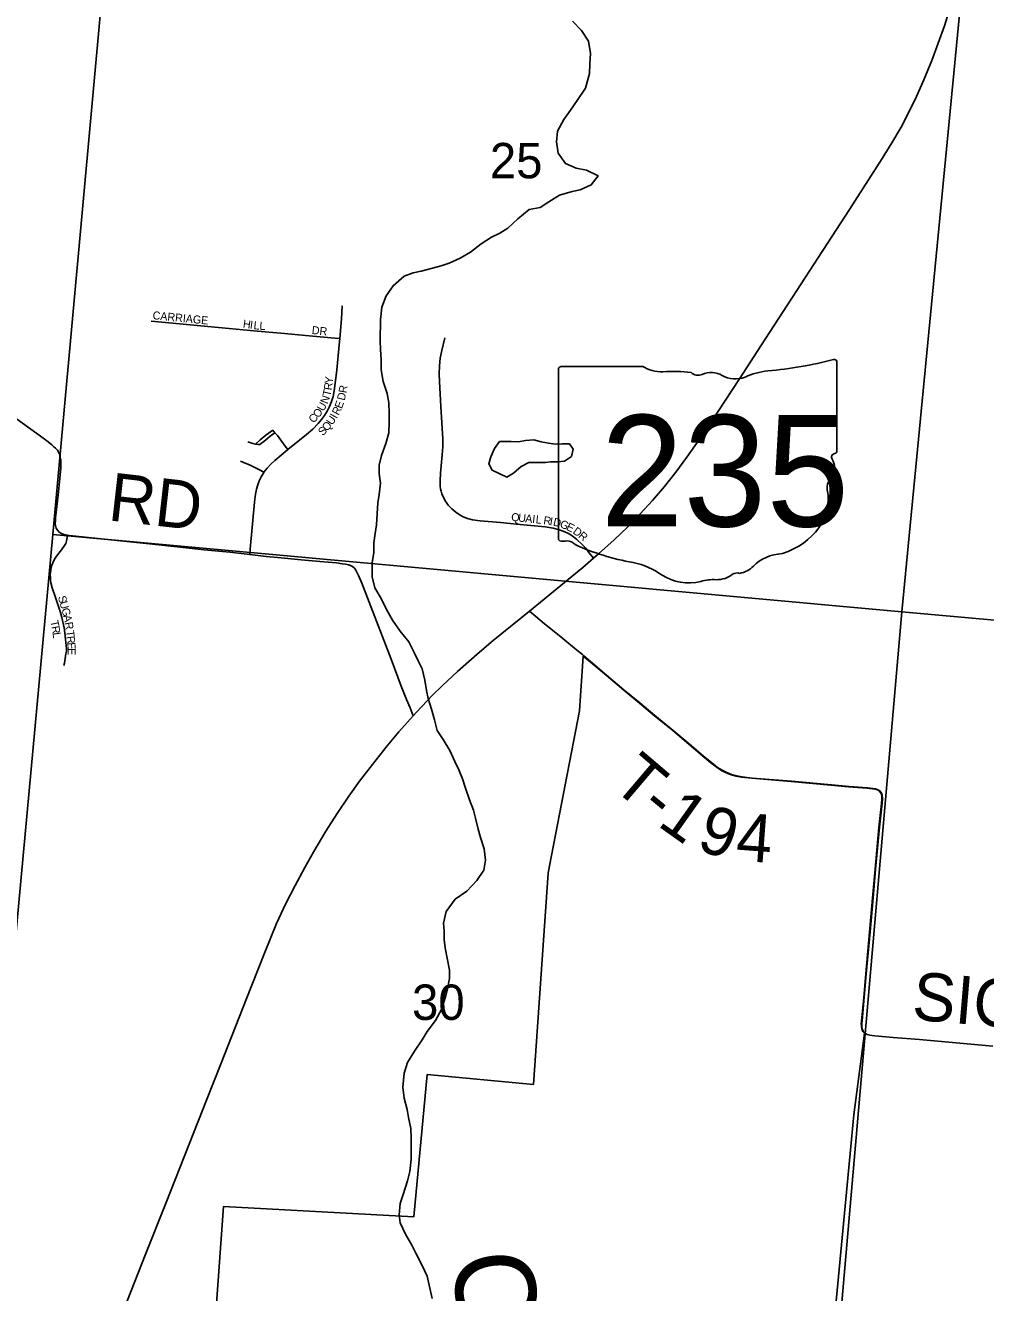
# Model space of a CAD drawing. Extents: x 1410790 to 1770854, y 566777 to 831614.
# Drawn here: x 1541496 to 1547496, y 714986 to 722903 of the extents above; entities that cross this region are included whole.
import ezdxf

# ---------------------------------------------------------------- set-up
doc = ezdxf.new("R2010")
doc.units = 0
for name, color, linetype in [('GM_X_Corporation', 7, 'Continuous'), ('GM_X_Minor_Lake', 7, 'Continuous'), ('GM_X_Minor_River', 7, 'Continuous'), ('GM_X_Minor_River_Text', 7, 'Continuous'), ('GM_X_Section', 7, 'Continuous'), ('GM_X_Section_Text', 7, 'Continuous'), ('GM_X_State_Location', 7, 'Continuous'), ('GM_X_State_Route', 7, 'Continuous'), ('GM_X_State_Shield', 7, 'Continuous'), ('GM_X_Township_Road', 7, 'Continuous'), ('GM_X_Township_Road_Text', 7, 'Continuous'), ('GM_X_Township_Subdivision', 7, 'Continuous'), ('GM_X_Township_Subdivision_Text', 7, 'Continuous')]:
    doc.layers.add(name, color=color, linetype=linetype)

msp = doc.modelspace()

# ---------------------------------------------------------------- linework, layer by layer
at = {"layer": 'GM_X_Corporation'}
msp.add_lwpolyline([(1542648.4, 714338.8), (1542734.1, 715524.6), (1543922.1, 715459.8), (1544006.7, 716349.5), (1544669.7, 716286.6), (1544762.7, 717607), (1544771.7, 717653.4), (1544958.4, 718621.5), (1544981.9, 718962.9), (1545023.9, 718927.4), (1545124.3, 718842.8), (1545235, 718749.1), (1545332.6, 718669.1), (1545426.3, 718590.4), (1545540.5, 718496.9), (1545640.9, 718412.2), (1545728.3, 718337.6), (1545779.2, 718296.2), (1545818.2, 718266.2), (1545845.7, 718248.3), (1545874.8, 718233.2), (1545905.4, 718221.4), (1545937.1, 718212.7), (1545969.3, 718206.7), (1546034.6, 718199.3), (1546279.9, 718179.1), (1546529.2, 718155.9), (1546639.7, 718146.4), (1546755.2, 718137.5), (1546788.1, 718134), (1546804.7, 718131.2), (1546819.6, 718126.3), (1546831.9, 718119.2), (1546842.5, 718104.8), (1546846.1, 718091.7), (1546847.1, 718070.4), (1546845.3, 718041.5), (1546829.2, 717892.1), (1546804.8, 717630.6), (1546789.5, 717450.7), (1546770.2, 717238.2), (1546746.6, 716976.6), (1546733.9, 716829.4), (1546720, 716682.2), (1546718.9, 716665.6), (1546719.1, 716658.2), (1546719.2, 716649.3), (1546721.9, 716633), (1546728.3, 716618.1), (1546738.8, 716606.1), (1546672.9, 716096.7), (1546472.5, 713989)], dxfattribs=at)
at = {"layer": 'GM_X_Minor_Lake'}
for points in [[(1544458.5, 720303.8), (1544427.9, 720260.1), (1544403.3, 720208.3), (1544392.7, 720164.4), (1544412.2, 720124), (1544460, 720101.4), (1544503.8, 720080.8), (1544546.2, 720106.3), (1544594.7, 720147.8), (1544641.1, 720173.3), (1544745.2, 720172), (1544777.3, 720175.6), (1544797.6, 720176.2)], [(1544797.6, 720176.2), (1544821.3, 720177), (1544863.4, 720180.5), (1544907.9, 720210), (1544918.4, 720256), (1544894.8, 720288.3), (1544850.8, 720288.9), (1544806.7, 720287.4), (1544764.7, 720294), (1544718.8, 720300.6), (1544672.9, 720313.2), (1544620.8, 720309.8), (1544576.6, 720302.3), (1544530.6, 720302.9), (1544458.5, 720303.8)]]:
    msp.add_lwpolyline(points, dxfattribs=at)
at = {"layer": 'GM_X_Minor_River'}
for points in [[(1543950.9, 718933.3), (1543925.5, 718985.7), (1543892.3, 719052.3), (1543837.1, 719119.1), (1543789.9, 719187.8), (1543752.7, 719254.4), (1543719.5, 719323), (1543680.3, 719389.6), (1543663.1, 719458), (1543662.2, 719546.2), (1543673, 719610.2), (1543673.7, 719670.3), (1543680.5, 719728.3), (1543689.2, 719782.4), (1543694, 719852.4), (1543698.9, 719920.5), (1543707.5, 719972.5), (1543714.4, 720042.6), (1543707.1, 720100.8), (1543705.8, 720154.9), (1543720.6, 720216.9), (1543747.5, 720290.7), (1543766.4, 720358.6), (1543769.3, 720426.7), (1543769.9, 720478.8), (1543766.7, 720545), (1543755.5, 720603.2), (1543732.4, 720677.7), (1543719.3, 720752), (1543718.1, 720816.2), (1543714.8, 720878.3), (1543713.5, 720932.4), (1543715.1, 721064.7), (1543724.1, 721142.8), (1543751, 721212.6), (1543793.9, 721276.2), (1543862.7, 721335.4), (1543919, 721356.8), (1543969.2, 721368.2), (1544039.5, 721387.3), (1544093.7, 721400.7), (1544144, 721418.1), (1544212.5, 721449.3), (1544277, 721486.6), (1544343.7, 721537.8), (1544408.3, 721579.1), (1544460.7, 721604.5), (1544511.1, 721635.9), (1544571.9, 721695.3), (1544644.7, 721752.5), (1544713, 721765.7), (1544765.5, 721801.1), (1544834.1, 721842.3), (1544912.4, 721865.4), (1544962.6, 721876.8), (1545031.1, 721908), (1545073.8, 721963.6), (1545002.2, 721998.5), (1544936.3, 722011.4), (1544870.6, 722040.3), (1544825.3, 722105), (1544814.2, 722175.2), (1544821, 722241.3), (1544860, 722315), (1544902.7, 722372.5), (1544943.5, 722434.2), (1544996.6, 722511.7), (1545019.7, 722603.6), (1545022.5, 722663.7), (1545027.3, 722727.7), (1545014.2, 722804), (1544971, 722870.7), (1544913.7, 722929.5)], [(1544037.1, 714949), (1544023.9, 715013.3), (1544006.8, 715087.7), (1543973.7, 715160.3), (1543936.5, 715233), (1543911.1, 715283.4), (1543872, 715352.1), (1543836.8, 715422.7), (1543831.4, 715472.9), (1543838.3, 715543), (1543857.1, 715598.9), (1543884.2, 715684.7), (1543898.9, 715742.7), (1543905.9, 715818.8), (1543906.7, 715884.9), (1543905.5, 715951.1), (1543904.3, 716011.3), (1543889.1, 716079.6), (1543881.8, 716129.8), (1543862.6, 716200.2), (1543853.5, 716270.5), (1543862.6, 716356.6), (1543883.5, 716424.5), (1543926.4, 716494.1), (1543975.3, 716565.7), (1544006, 716617.4), (1544058.9, 716686.9), (1544097.9, 716758.6), (1544118.8, 716828.5), (1544133.5, 716884.5), (1544146.3, 716948.4), (1544145, 717000.6), (1544131.9, 717074.9), (1544118.7, 717139.2), (1544113.3, 717191.4), (1544112, 717243.6), (1544108.6, 717293.7), (1544125.5, 717367.7), (1544180.5, 717443.2), (1544253.3, 717494.3), (1544316.2, 717561.7), (1544361, 717625.3), (1544371.8, 717687.3), (1544362.7, 717759.6), (1544339.6, 717830), (1544324.2, 717882.3), (1544309, 717950.7), (1544295.6, 718000.9), (1544270.4, 718065.4), (1544243.4, 718143.9), (1544228, 718196.2), (1544204.7, 718252.6), (1544179.3, 718305.1), (1544148.1, 718373.6), (1544106.9, 718442.3), (1544069.6, 718498.9), (1544052.4, 718565.2), (1544033.2, 718631.6), (1544012, 718698), (1544002.6, 718748.2), (1543991.4, 718812.5), (1543974.3, 718882.9), (1543950.9, 718933.3)]]:
    msp.add_lwpolyline(points, dxfattribs=at)
at = {"layer": 'GM_X_Section'}
for points in [[(1542151.9, 725046.2), (1547481.6, 724527.8), (1546971.8, 719240), (1541667.5, 719721.9)], [(1547481.6, 724527.8), (1552829.8, 724004.2), (1552320.8, 718757.7), (1546971.8, 719240)], [(1541667.5, 719721.9), (1546971.8, 719240), (1546517.1, 714013.2), (1541182.8, 714489.6)], [(1546971.8, 719240), (1552320.8, 718757.7), (1551790.3, 713541.5), (1546517.1, 714013.2)]]:
    msp.add_lwpolyline(points, close=True, dxfattribs=at)
at = {"layer": 'GM_X_State_Route'}
for points in [[(1542624, 716178.8), (1542719.2, 716419.7), (1542875.1, 716816.7), (1542989.3, 717106.7), (1543065.5, 717291.1), (1543121.7, 717413.2), (1543181.1, 717530.4), (1543241.2, 717641.1), (1543297.5, 717741.3), (1543373.2, 717868.2), (1543443.4, 717979.3), (1543517, 718088.1), (1543584.3, 718181.3), (1543663.9, 718285.8), (1543755.5, 718401.8), (1543829.8, 718489.5), (1543919.7, 718589.4), (1543939.7, 718611.5), (1544040.7, 718719.4), (1544099.1, 718777.2), (1544195.9, 718866.1), (1544318.9, 718974.7), (1544419.3, 719059.4), (1544645.8, 719244.1), (1544864.1, 719422.1), (1544978.4, 719515.3), (1545046.2, 719573.9), (1545077.6, 719601), (1545174.7, 719689), (1545257.3, 719768.5), (1545337.3, 719850.7), (1545414.5, 719935.5), (1545488.7, 720022.9), (1545560.1, 720112.6), (1545628.5, 720204.7), (1545703.9, 720311.9), (1545822.1, 720489.3), (1545957.1, 720695), (1546118.4, 720942.4), (1546646, 721753.6), (1546850, 722070.9), (1546910, 722168.6), (1546966.9, 722268.1), (1547020, 722369.7), (1547062.6, 722458.3), (1547109.1, 722563.2), (1547158.8, 722684.5), (1547199.8, 722791.8), (1547238.5, 722899.8), (1547268.4, 722993.4)], [(1542375.8, 715549.9), (1542604.7, 716129.8), (1542624, 716178.8)], [(1541923.6, 714399.4), (1542112.3, 714879.6), (1542245.6, 715220.1), (1542375.8, 715549.9)]]:
    msp.add_lwpolyline(points, dxfattribs=at)
at = {"layer": 'GM_X_State_Shield'}
for p, q in [((1544826.7, 720754.7), (1544826.7, 719698.1)), ((1545353.5, 720772.9), (1544843.8, 720772.9)), ((1546566.9, 720246.4), (1546566.9, 720799.1)), ((1546566.7, 720246.5), (1546566.9, 720246.4))]:
    msp.add_line(p, q, dxfattribs=at)
for centre, major_axis, start_param, end_param in [((1544846.6, 720757), (20.2, 0), 1.712693, 3.28349), ((1545474.8, 720895.6), (195.5, 0), 4.042523, 4.731795), ((1545947, 722213.5), (1845.5, 0), 4.814394, 5.042369), ((1546547.6, 720801.4), (19.4, 0), 6.141152, 7.989035), ((1545539.7, 720179.7), (702, 0), 1.404758, 1.657858), ((1545699, 720762.5), (56.4, 0), 3.836095, 5.185415), ((1545781.9, 720640.3), (117.3, 0), 0.950623, 2.079405), ((1545933.2, 720807.8), (141.1, 0), 4.081561, 5.145723), ((1546182.4, 720450.2), (371.3, 0), 1.699011, 2.107814), ((1546562.4, 720205.8), (30, 0), 1.883978, 3.671073), ((1546546.2, 720244.2), (20.7, 0), 5.05454, 6.418171), ((1546371.7, 720135.9), (180, 0), 5.934695, 6.695948), ((1546636.3, 720015), (130.9, 0), 2.387724, 3.262537), ((1546050.4, 719944.7), (461.6, 0), 5.101752, 6.440018), ((1544846.8, 719695.8), (20.3, 0), 3.00124, 4.508301), ((1544849.9, 719803.9), (155.2, 0), 4.665946, 4.897461), ((1544881.7, 719637.1), (56, 0), 0.519207, 1.627899), ((1545588.3, 720586.5), (1332.7, 0), 4.195997, 4.488961), ((1546245, 719401.4), (252.8, 0), 1.647645, 2.488434), ((1545190.9, 719223.4), (417, 0), 0.823519, 1.323587), ((1545924.7, 719595.7), (149.1, 0), 4.937069, 5.64225), ((1545641.9, 719631.9), (264.6, 0), 4.026481, 4.996735), ((1545794.8, 719266.6), (217.4, 0), 1.495662, 1.94098), ((1545814.1, 719552.8), (141, 0), 4.691044, 5.507374), ((1545941.7, 719450.4), (39.7, 0), 1.147584, 2.315152)]:
    msp.add_ellipse(centre, major_axis=major_axis, ratio=0.8, start_param=start_param, end_param=end_param, dxfattribs=at)
at = {"layer": 'GM_X_Township_Road'}
for points in [[(1541380.6, 720488.8), (1541514.9, 720390.4), (1541581.3, 720342.4), (1541638, 720302), (1541660.8, 720283.6), (1541674.8, 720271.1), (1541685, 720262.8), (1541696.7, 720248.8), (1541704.4, 720235.6), (1541710.6, 720220.1), (1541714.5, 720206.1), (1541717.6, 720189.1), (1541718.4, 720172), (1541717.6, 720138.7), (1541712.2, 720072.8), (1541700.6, 719967.3), (1541685, 719826.2), (1541683.5, 719806.8), (1541682.7, 719791.3), (1541683.4, 719778.4), (1541688.5, 719762.9), (1541696.7, 719748.8), (1541708.1, 719737.3), (1541721.9, 719728.7), (1541737.2, 719722.9), (1541759, 719718.8)], [(1541759, 719718.8), (1541770.4, 719716.6), (1541810.9, 719711.5), (1541908.7, 719701.2), (1542030, 719689.4), (1542271.2, 719665.1), (1542501.4, 719639.4), (1542613.2, 719627.6), (1542772.8, 719612.2), (1542882.3, 719599), (1542897.5, 719597.2)], [(1542897.5, 719597.2), (1543001.5, 719585), (1543094.2, 719576.2), (1543219.1, 719565), (1543336.8, 719554.1), (1543440.5, 719544.5), (1543475.8, 719540.1), (1543496, 719537.4), (1543514.1, 719533.5), (1543528, 719528.4), (1543540.5, 719522.5), (1543552.3, 719512.2), (1543561.2, 719498.9), (1543576.6, 719467.3), (1543597.9, 719418.3), (1543780.5, 718944.3), (1543844.5, 718775.8), (1543878.1, 718690.7), (1543899.3, 718639), (1543919.7, 718589.4)], [(1544645.8, 719244.1), (1544686, 719210.3), (1544739.7, 719165.2), (1544799.2, 719115.6), (1544853.1, 719072.2), (1544939.5, 719002.9), (1544975.9, 718972.1)], [(1544975.9, 718972.1), (1544985, 718964.3), (1545027, 718928.8), (1545127.4, 718844.3), (1545238.1, 718750.5), (1545335.7, 718670.6), (1545429.4, 718591.9), (1545543.6, 718498.3), (1545644, 718413.7), (1545731.4, 718339), (1545782.3, 718297.6), (1545821.3, 718267.6), (1545848.8, 718249.7), (1545877.9, 718234.7), (1545908.5, 718222.8), (1545940.1, 718214.1), (1545972.4, 718208.1), (1546037.7, 718200.7), (1546283, 718180.5), (1546532.2, 718157.4), (1546642.8, 718147.9), (1546758.3, 718138.9), (1546791.2, 718135.5), (1546807.8, 718132.6), (1546821.2, 718128.2)], [(1546821.2, 718128.2), (1546822.7, 718127.8), (1546834.9, 718120.6), (1546845.6, 718106.2), (1546849.2, 718093.2), (1546850.2, 718071.8), (1546848.3, 718043), (1546832.3, 717893.6), (1546807.9, 717632.1), (1546792.6, 717452.1), (1546773.3, 717239.6), (1546749.7, 716978), (1546737, 716830.8), (1546723.1, 716683.6), (1546722, 716667), (1546722.1, 716659.7), (1546722.2, 716657.1)], [(1546722.2, 716657.1), (1546722.3, 716650.7), (1546725, 716634.5), (1546731.4, 716619.5), (1546741.9, 716607.5), (1546755.8, 716599.5), (1546771.4, 716595), (1546804.3, 716590.8), (1546918.8, 716580.6), (1547082.3, 716566.5), (1547311.2, 716545.8), (1547540.1, 716525.5)]]:
    msp.add_lwpolyline(points, dxfattribs=at)
at = {"layer": 'GM_X_Township_Subdivision'}
for points in [[(1543460, 720946.9), (1543470.3, 721069.4), (1543476.1, 721150.1)], [(1542281.5, 721055.8), (1542769.7, 721008.7), (1542943.8, 720993.5), (1543092.9, 720980.5), (1543268.8, 720964.3), (1543429.4, 720949.7), (1543460, 720946.9)], [(1543136.6, 720252.6), (1543253.5, 720346.7), (1543291.6, 720380.9), (1543325.6, 720416.1), (1543346.1, 720440.8), (1543364.1, 720466), (1543381, 720493.5), (1543396, 720522.6), (1543408.5, 720552.7), (1543418.8, 720585.6), (1543426.1, 720619.2), (1543441.1, 720748.2), (1543456.6, 720906.9), (1543460, 720946.9)], [(1545046.2, 719573.9), (1545017.3, 719610.6), (1544997, 719636.3), (1544975, 719660.5), (1544939.1, 719693.9), (1544913.3, 719714), (1544899.5, 719722.8), (1544885.2, 719730.6), (1544855.3, 719743.8), (1544824.4, 719754.4), (1544792.6, 719762.2), (1544744.3, 719770.1), (1544565.4, 719788), (1544465.5, 719796.4), (1544338.1, 719807.4), (1544289, 719813.6), (1544257.5, 719822.4), (1544242.2, 719828.1), (1544227.4, 719834.9), (1544213.2, 719843.1), (1544186.4, 719861.8), (1544161.1, 719882.5), (1544149.1, 719893.7), (1544138.2, 719905.8), (1544128.4, 719918.8), (1544119.6, 719932.7), (1544111.9, 719947.1), (1544105, 719961.9), (1544099, 719977.1), (1544094.1, 719992.7), (1544090.4, 720008.7), (1544088.1, 720024.8), (1544086.9, 720057.5), (1544089.6, 720106.5), (1544101, 720220.4), (1544104, 720269.3), (1544104.1, 720318.3), (1544092.4, 720521.8), (1544083.6, 720677.5), (1544081.9, 720726.6), (1544083.1, 720775.6), (1544088.5, 720824.3), (1544098.2, 720872.3), (1544116.1, 720952.1)], [(1542933.6, 720287.5), (1542962.3, 720313.2), (1542999.4, 720343.2), (1543042.6, 720373.8)], [(1542933.6, 720287.5), (1542948.6, 720284.5), (1542954.7, 720284.1), (1542960.6, 720285.4), (1542972.1, 720292.6), (1542986.2, 720303.7), (1543010.1, 720323.7), (1543025.9, 720336.3), (1543055.7, 720358.2)], [(1543042.6, 720373.8), (1543055.7, 720358.2)], [(1543055.7, 720358.2), (1543070.5, 720340.6), (1543119.5, 720275.3), (1543136.6, 720252.6)], [(1542885.6, 720301.4), (1542918.1, 720291.6), (1542933.6, 720287.5)], [(1542986.9, 720112.5), (1543006, 720137), (1543029.4, 720161.4), (1543053.7, 720184.7), (1543134.5, 720250.9), (1543136.6, 720252.6)], [(1542840.1, 720180.1), (1542855.3, 720174.6), (1542900.2, 720156), (1542959.3, 720126.3), (1542986.9, 720112.5)], [(1542897.5, 719597.2), (1542900.8, 719631.1), (1542927.2, 719924.9), (1542933.1, 719974.5), (1542939.9, 720006.6), (1542947.6, 720032.9), (1542956.4, 720058.2), (1542969.1, 720083.5), (1542985.6, 720110.8), (1542986.9, 720112.5)], [(1541747.4, 719068), (1541743.2, 719107.3), (1541738.2, 719139.9), (1541724.5, 719204.2), (1541716.5, 719236), (1541706.2, 719267.1), (1541684.4, 719328.7), (1541663.4, 719390), (1541655.9, 719421.2), (1541653.6, 719437), (1541652.2, 719452.9), (1541651.8, 719468.9), (1541652.6, 719484.8), (1541654.4, 719500.6), (1541657.5, 719516.2), (1541661.8, 719531.5), (1541667.3, 719546.3), (1541674.1, 719560.6), (1541682, 719574.3), (1541691.1, 719587.5), (1541721.6, 719625.7), (1541740.1, 719653.1), (1541748.5, 719667.2), (1541755.8, 719691.2), (1541759, 719718.8)], [(1541737, 718903.2), (1541739.9, 718918.2), (1541745, 718947.2), (1541749.9, 718976.4), (1541752.2, 718993.1), (1541753.1, 719009.9), (1541751.8, 719026.7), (1541747.4, 719068)]]:
    msp.add_lwpolyline(points, dxfattribs=at)

# ---------------------------------------------------------------- texts
at = {"layer": 'GM_X_Minor_River_Text'}
msp.add_text('Creek', height=500.14, rotation=277.30427, dxfattribs=at).set_placement((1544154.7, 715217.2))
at = {"layer": 'GM_X_Section_Text'}
for s, p in [('25', (1544398, 721947.8)), ('30', (1543911.8, 716689.8))]:
    msp.add_text(s, height=221, rotation=0.00001, dxfattribs=at).set_placement(p)
at = {"layer": 'GM_X_State_Location'}
for s in ['s', 'r']:
    msp.add_text(s, height=1, dxfattribs=at).set_placement((1545677.2, 720156.2))
msp.add_text('235', height=1, rotation=0.00001, dxfattribs=at).set_placement((1545324.2, 720083.4))
at = {"layer": 'GM_X_State_Shield'}
msp.add_text('235', height=696.1, dxfattribs=at).set_placement((1545090.3, 719772.6))
at = {"layer": 'GM_X_Township_Road_Text'}
for s, rotation, p in [('RD', 353.55021, (1542006.7, 719811.9)), ('T', 319.64461, (1545149.7, 718149.7)), ('-', 320.05886, (1545322.5, 718002.9)), ('1', 324.63301, (1545437.6, 717907.8)), ('9', 342.7055, (1545680.4, 717755.3)), ('4', 355.77733, (1545930, 717686.4)), ('SIGLER RD', 355.10403, (1547030, 716692.6))]:
    msp.add_text(s, height=300, rotation=rotation, dxfattribs=at).set_placement(p)
at = {"layer": 'GM_X_Township_Subdivision_Text'}
for s, rotation, p in [('CARRIAGE', 354.36942, (1542289.2, 721068.1)), ('H', 351.97498, (1542852.8, 721015.2)), ('I', 351.97858, (1542896.4, 721009.1)), ('L', 353.80766, (1542919.9, 721005.8)), ('L', 356.80256, (1542957.6, 721001.7)), ('DR', 353.99459, (1543283.6, 720975.6)), ('Y', 84.23056, (1543415.2, 720662.8)), ('T', 76.96367, (1543400.7, 720582.4)), ('R', 82.05975, (1543409.5, 720621.5)), ('D', 75.95747, (1543490.2, 720556.2)), ('R', 80.78334, (1543501.8, 720603.4)), ('U', 60.71084, (1543358.6, 720488.3)), ('N', 70.12592, (1543383.9, 720534.8)), ('R', 63.39063, (1543452.7, 720463.8)), ('E', 69.71093, (1543472.8, 720504.8)), ('C', 47.34483, (1543296.7, 720414.6)), ('O', 51.08949, (1543325.9, 720446.5)), ('U', 55.56918, (1543413.4, 720401.9)), ('I', 60.98069, (1543440.9, 720442.6)), ('S', 45.83087, (1543354.5, 720335.9)), ('Q', 49.78909, (1543381.6, 720363.9)), ('Q', 354.15458, (1544529.6, 719808.3)), ('U', 354.14594, (1544573.3, 719803.8)), ('A', 354.13172, (1544617.1, 719799.3)), ('I', 354.16245, (1544660.9, 719794.8)), ('L', 354.14259, (1544682.7, 719792.6)), ('R', 352.1807, (1544730.4, 719787.6)), ('I', 350.37954, (1544769.3, 719782.3)), ('D', 347.12743, (1544790.2, 719778.7)), ('G', 338.37717, (1544831.2, 719769.5)), ('E', 334.34521, (1544871.2, 719753.7)), ('D', 323.99995, (1544912.3, 719732.9)), ('R', 320.04673, (1544947.2, 719707.6)), ('S', 285.7259, (1541698.9, 719332.2)), ('U', 285.7356, (1541708.4, 719298.3)), ('G', 285.72771, (1541720.4, 719255.9)), ('T', 282.61177, (1541651.3, 719180.6)), ('A', 282.43517, (1541732.1, 719214.3)), ('R', 279.78571, (1541741.5, 719171.9)), ('R', 279.90951, (1541658.8, 719146.8)), ('L', 277.68765, (1541665.6, 719108.3)), ('T', 276.84712, (1541749.8, 719120.5)), ('R', 276.16724, (1541753.9, 719085.7)), ('E', 273.93768, (1541758.1, 719046.8)), ('E', 269.41258, (1541760.5, 719012.8))]:
    msp.add_text(s, height=50, rotation=rotation, dxfattribs=at).set_placement(p)

doc.saveas('drawing.dxf')
